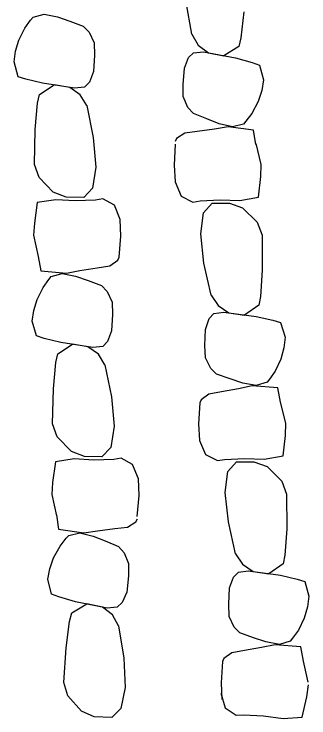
# Model space of a CAD drawing. Extents: x 588843 to 2552415, y 180129 to 269402.
# Drawn here: x 593591.97 to 593605.29, y 186381.23 to 186413.04 of the extents above; entities that cross this region are included whole.
import ezdxf

# ---------------------------------------------------------------- set-up
doc = ezdxf.new("R2010")
doc.units = 0
doc.layers.add('E_DRN_RipRap', color=7, linetype='Continuous')

msp = doc.modelspace()

# ---------------------------------------------------------------- linework, layer by layer
at = {"layer": 'E_DRN_RipRap'}
for p, q in [((593600.001, 186412.126), (593599.743, 186413.583)), ((593592.72, 186412.764), (593592.83, 186412.899)), ((593592.83, 186412.899), (593593.323, 186413.035)), ((593593.323, 186413.035), (593593.926, 186412.915)), ((593593.926, 186412.915), (593594.489, 186412.717)), ((593602.359, 186413.148), (593602.223, 186411.966)), ((593592.458, 186412.406), (593592.72, 186412.764)), ((593594.489, 186412.717), (593595.1, 186412.493)), ((593592.186, 186411.867), (593592.458, 186412.406)), ((593595.1, 186412.493), (593595.358, 186412.22)), ((593595.358, 186412.22), (593595.583, 186411.738)), ((593600.001, 186412.126), (593600.286, 186411.64)), ((593602.223, 186411.966), (593602.122, 186411.572)), ((593592.033, 186411.358), (593592.186, 186411.867)), ((593595.583, 186411.738), (593595.598, 186411.187)), ((593600.286, 186411.64), (593600.753, 186411.292)), ((593591.971, 186410.881), (593592.033, 186411.358)), ((593600.084, 186411.292), (593600.536, 186411.334)), ((593600.536, 186411.334), (593601.978, 186411.068)), ((593602.122, 186411.572), (593601.452, 186411.155)), ((593595.598, 186411.187), (593595.554, 186410.451)), ((593599.666, 186410.595), (593599.859, 186411.074)), ((593599.859, 186411.074), (593600.084, 186411.292)), ((593600.753, 186411.292), (593601.452, 186411.155)), ((593601.978, 186411.068), (593602.728, 186410.858)), ((593592.158, 186410.212), (593591.971, 186410.881)), ((593602.728, 186410.858), (593603.067, 186410.738)), ((593603.067, 186410.738), (593603.239, 186410.065)), ((593595.554, 186410.451), (593595.373, 186409.966)), ((593599.605, 186409.862), (593599.666, 186410.595)), ((593592.5, 186410.102), (593592.158, 186410.212)), ((593593.255, 186409.913), (593592.5, 186410.102)), ((593603.239, 186410.065), (593603.165, 186409.59)), ((593593.123, 186409.405), (593593.783, 186409.841)), ((593594.702, 186409.688), (593593.255, 186409.913)), ((593594.484, 186409.724), (593593.783, 186409.841)), ((593594.959, 186409.389), (593594.484, 186409.724)), ((593595.153, 186409.742), (593594.702, 186409.688)), ((593595.373, 186409.966), (593595.153, 186409.742)), ((593599.606, 186409.31), (593599.605, 186409.862)), ((593593.031, 186409.008), (593593.123, 186409.405)), ((593603.165, 186409.59), (593603, 186409.086)), ((593595.256, 186408.911), (593594.959, 186409.389)), ((593599.82, 186408.823), (593599.606, 186409.31)), ((593603, 186409.086), (593602.714, 186408.554)), ((593592.924, 186407.822), (593593.031, 186409.008)), ((593595.256, 186408.911), (593595.549, 186407.46)), ((593600.071, 186408.542), (593599.82, 186408.823)), ((593600.677, 186408.301), (593600.071, 186408.542)), ((593602.714, 186408.554), (593602.444, 186408.204)), ((593601.235, 186408.087), (593600.677, 186408.301)), ((593602.444, 186408.204), (593602.331, 186408.072)), ((593592.891, 186406.246), (593592.924, 186407.822)), ((593601.032, 186407.844), (593600.249, 186407.738)), ((593601.648, 186407.944), (593601.032, 186407.844)), ((593601.835, 186407.95), (593601.235, 186408.087)), ((593602.797, 186407.8), (593601.648, 186407.944)), ((593602.331, 186408.072), (593601.835, 186407.95)), ((593599.682, 186407.666), (593599.312, 186407.418)), ((593600.249, 186407.738), (593599.682, 186407.666)), ((593602.899, 186407.147), (593602.797, 186407.8)), ((593595.549, 186407.46), (593595.666, 186406.13)), ((593599.312, 186407.418), (593599.246, 186407.284)), ((593603.142, 186406.245), (593602.908, 186407.197)), ((593599.252, 186407.159), (593599.198, 186406.211)), ((593593.1, 186405.658), (593592.891, 186406.246)), ((593603.122, 186405.694), (593603.142, 186406.245)), ((593595.666, 186406.13), (593595.518, 186405.178)), ((593599.198, 186406.211), (593599.246, 186405.455)), ((593593.744, 186404.988), (593593.1, 186405.658)), ((593603.018, 186404.768), (593603.122, 186405.694)), ((593599.246, 186405.455), (593599.522, 186404.819)), ((593594.331, 186404.762), (593593.744, 186404.988)), ((593595.518, 186405.178), (593595.12, 186404.759)), ((593593.863, 186404.654), (593593.012, 186404.522)), ((593594.748, 186404.607), (593593.863, 186404.654)), ((593595.12, 186404.759), (593594.331, 186404.762)), ((593595.652, 186404.638), (593594.748, 186404.607)), ((593595.983, 186404.685), (593595.652, 186404.638)), ((593596.505, 186404.402), (593595.983, 186404.685)), ((593599.522, 186404.819), (593600.051, 186404.547)), ((593600.381, 186404.601), (593601.284, 186404.649)), ((593601.284, 186404.649), (593602.17, 186404.619)), ((593602.17, 186404.619), (593603.018, 186404.768)), ((593593.012, 186404.522), (593592.886, 186403.597)), ((593596.765, 186403.761), (593596.505, 186404.402)), ((593600.051, 186404.547), (593600.381, 186404.601)), ((593600.528, 186404.063), (593600.916, 186404.49)), ((593600.916, 186404.49), (593601.705, 186404.502)), ((593601.705, 186404.502), (593602.297, 186404.288)), ((593600.403, 186403.109), (593600.528, 186404.063)), ((593602.297, 186404.288), (593602.958, 186403.631)), ((593596.794, 186403.004), (593596.765, 186403.761)), ((593592.886, 186403.597), (593592.852, 186403.047)), ((593602.958, 186403.631), (593603.181, 186403.048)), ((593592.852, 186403.047), (593593.063, 186402.09)), ((593600.552, 186401.782), (593600.403, 186403.109)), ((593603.181, 186403.048), (593603.187, 186401.472)), ((593596.717, 186402.056), (593596.794, 186403.004)), ((593593.063, 186402.09), (593593.181, 186401.44)), ((593596.291, 186401.661), (593596.655, 186401.921)), ((593596.655, 186401.921), (593596.717, 186402.056)), ((593600.881, 186400.339), (593600.552, 186401.782)), ((593594.333, 186401.329), (593594.946, 186401.446)), ((593594.946, 186401.446), (593595.726, 186401.574)), ((593595.726, 186401.574), (593596.291, 186401.661)), ((593603.187, 186401.472), (593603.108, 186400.285)), ((593593.181, 186401.44), (593594.333, 186401.329)), ((593593.543, 186401.046), (593593.653, 186401.181)), ((593593.653, 186401.181), (593594.145, 186401.317)), ((593594.145, 186401.317), (593594.748, 186401.197)), ((593594.748, 186401.197), (593595.312, 186400.999)), ((593593.281, 186400.688), (593593.543, 186401.046)), ((593595.312, 186400.999), (593595.923, 186400.774)), ((593593.009, 186400.148), (593593.281, 186400.688)), ((593595.923, 186400.774), (593596.181, 186400.501)), ((593596.181, 186400.501), (593596.406, 186400.019)), ((593600.881, 186400.339), (593601.189, 186399.867)), ((593603.108, 186400.285), (593603.026, 186399.887)), ((593592.856, 186399.639), (593593.009, 186400.148)), ((593596.406, 186400.019), (593596.421, 186399.468)), ((593601.189, 186399.867), (593601.672, 186399.542)), ((593603.026, 186399.887), (593602.377, 186399.439)), ((593592.794, 186399.162), (593592.856, 186399.639)), ((593601.004, 186399.51), (593601.454, 186399.573)), ((593601.454, 186399.573), (593602.906, 186399.377)), ((593601.672, 186399.542), (593602.377, 186399.439)), ((593596.421, 186399.468), (593596.377, 186398.733)), ((593600.62, 186398.794), (593600.789, 186399.282)), ((593600.789, 186399.282), (593601.004, 186399.51)), ((593602.906, 186399.377), (593603.666, 186399.203)), ((593592.981, 186398.494), (593592.794, 186399.162)), ((593603.666, 186399.203), (593604.01, 186399.099)), ((593604.01, 186399.099), (593604.214, 186398.435)), ((593596.377, 186398.733), (593596.196, 186398.248)), ((593600.594, 186398.058), (593600.62, 186398.794)), ((593593.323, 186398.384), (593592.981, 186398.494)), ((593594.078, 186398.195), (593593.323, 186398.384)), ((593604.214, 186398.435), (593604.164, 186397.957)), ((593593.946, 186397.686), (593594.606, 186398.122)), ((593595.525, 186397.97), (593594.078, 186398.195)), ((593595.307, 186398.005), (593594.606, 186398.122)), ((593595.782, 186397.67), (593595.307, 186398.005)), ((593595.976, 186398.024), (593595.525, 186397.97)), ((593596.196, 186398.248), (593595.976, 186398.024)), ((593600.622, 186397.508), (593600.594, 186398.058)), ((593604.164, 186397.957), (593604.023, 186397.446)), ((593593.854, 186397.29), (593593.946, 186397.686)), ((593596.079, 186397.192), (593595.782, 186397.67)), ((593600.859, 186397.031), (593600.622, 186397.508)), ((593604.023, 186397.446), (593603.764, 186396.901)), ((593593.747, 186396.104), (593593.854, 186397.29)), ((593596.079, 186397.192), (593596.372, 186395.742)), ((593601.124, 186396.763), (593600.859, 186397.031)), ((593601.74, 186396.551), (593601.124, 186396.763)), ((593603.764, 186396.901), (593603.51, 186396.539)), ((593602.308, 186396.364), (593601.74, 186396.551)), ((593602.914, 186396.256), (593602.308, 186396.364)), ((593603.404, 186396.401), (593602.914, 186396.256)), ((593603.51, 186396.539), (593603.404, 186396.401)), ((593593.714, 186394.528), (593593.747, 186396.104)), ((593602.117, 186396.111), (593601.339, 186395.968)), ((593602.727, 186396.24), (593602.117, 186396.111)), ((593603.882, 186396.151), (593602.727, 186396.24)), ((593604.016, 186395.501), (593603.883, 186396.149)), ((593596.372, 186395.742), (593596.489, 186394.412)), ((593600.777, 186395.87), (593600.419, 186395.603)), ((593601.339, 186395.968), (593600.777, 186395.87)), ((593600.359, 186395.474), (593600.304, 186394.526)), ((593600.419, 186395.611), (593600.359, 186395.474)), ((593604.249, 186394.55), (593604.016, 186395.501)), ((593593.922, 186393.939), (593593.714, 186394.528)), ((593600.304, 186394.526), (593600.352, 186393.77)), ((593604.229, 186393.999), (593604.249, 186394.55)), ((593596.489, 186394.412), (593596.341, 186393.46)), ((593594.567, 186393.27), (593593.922, 186393.939)), ((593604.124, 186393.073), (593604.229, 186393.999)), ((593600.352, 186393.77), (593600.627, 186393.134)), ((593595.154, 186393.044), (593594.567, 186393.27)), ((593596.341, 186393.46), (593595.943, 186393.04)), ((593594.686, 186392.936), (593593.835, 186392.803)), ((593595.571, 186392.889), (593594.686, 186392.936)), ((593595.943, 186393.04), (593595.154, 186393.044)), ((593596.474, 186392.919), (593595.571, 186392.889)), ((593596.806, 186392.966), (593596.474, 186392.919)), ((593597.328, 186392.684), (593596.806, 186392.966)), ((593600.627, 186393.134), (593601.156, 186392.861)), ((593601.156, 186392.861), (593601.486, 186392.913)), ((593601.486, 186392.913), (593602.389, 186392.959)), ((593602.389, 186392.959), (593603.275, 186392.927)), ((593603.275, 186392.927), (593604.124, 186393.073)), ((593593.835, 186392.803), (593593.709, 186391.879)), ((593597.588, 186392.043), (593597.328, 186392.684)), ((593601.632, 186392.376), (593602.021, 186392.801)), ((593602.021, 186392.801), (593602.81, 186392.811)), ((593602.81, 186392.811), (593603.402, 186392.595)), ((593603.402, 186392.595), (593604.063, 186391.937)), ((593601.507, 186391.422), (593601.632, 186392.376)), ((593597.617, 186391.285), (593597.588, 186392.043)), ((593604.063, 186391.937), (593604.285, 186391.353)), ((593593.709, 186391.879), (593593.675, 186391.328)), ((593593.675, 186391.328), (593593.886, 186390.372)), ((593597.54, 186390.338), (593597.617, 186391.285)), ((593601.655, 186390.096), (593601.507, 186391.422)), ((593604.285, 186391.353), (593604.29, 186389.778)), ((593593.892, 186390.413), (593593.982, 186389.759)), ((593597.099, 186389.855), (593597.474, 186390.099)), ((593597.474, 186390.099), (593597.542, 186390.232)), ((593601.982, 186388.652), (593601.655, 186390.096)), ((593593.982, 186389.759), (593595.128, 186389.601)), ((593595.128, 186389.601), (593595.746, 186389.694)), ((593595.746, 186389.694), (593596.531, 186389.79)), ((593596.531, 186389.79), (593597.099, 186389.855)), ((593604.29, 186389.778), (593604.21, 186388.591)), ((593594.327, 186389.35), (593594.443, 186389.481)), ((593594.443, 186389.481), (593594.941, 186389.597)), ((593594.941, 186389.597), (593595.538, 186389.453)), ((593595.538, 186389.453), (593596.093, 186389.232)), ((593594.05, 186389.003), (593594.327, 186389.35)), ((593596.093, 186389.232), (593596.693, 186388.983)), ((593593.755, 186388.475), (593594.05, 186389.003)), ((593596.693, 186388.983), (593596.939, 186388.7)), ((593593.58, 186387.972), (593593.755, 186388.475)), ((593596.939, 186388.7), (593597.144, 186388.209)), ((593601.982, 186388.652), (593602.29, 186388.179)), ((593604.21, 186388.591), (593604.127, 186388.194)), ((593597.144, 186388.209), (593597.135, 186387.658)), ((593602.29, 186388.179), (593602.773, 186387.853)), ((593604.127, 186388.194), (593603.477, 186387.747)), ((593593.498, 186387.498), (593593.58, 186387.972)), ((593601.888, 186387.596), (593602.106, 186387.824)), ((593602.105, 186387.823), (593602.554, 186387.885)), ((593602.556, 186387.886), (593604.004, 186387.684)), ((593602.774, 186387.854), (593603.476, 186387.747)), ((593593.656, 186386.822), (593593.498, 186387.498)), ((593597.135, 186387.658), (593597.059, 186386.924)), ((593601.71, 186387.108), (593601.888, 186387.596)), ((593604.004, 186387.684), (593604.759, 186387.506)), ((593604.759, 186387.506), (593605.102, 186387.402)), ((593605.102, 186387.402), (593605.294, 186386.736)), ((593593.993, 186386.699), (593593.656, 186386.822)), ((593597.059, 186386.924), (593596.857, 186386.447)), ((593601.671, 186386.372), (593601.71, 186387.108)), ((593594.739, 186386.479), (593593.993, 186386.699)), ((593605.294, 186386.736), (593605.235, 186386.257)), ((593594.586, 186385.977), (593595.263, 186386.386)), ((593596.175, 186386.196), (593594.739, 186386.479)), ((593595.959, 186386.24), (593595.263, 186386.386)), ((593596.419, 186385.887), (593595.959, 186386.24)), ((593596.628, 186386.232), (593596.175, 186386.196)), ((593596.857, 186386.447), (593596.628, 186386.232)), ((593601.689, 186385.82), (593601.671, 186386.372)), ((593605.235, 186386.257), (593605.086, 186385.745)), ((593594.477, 186385.584), (593594.586, 186385.977)), ((593596.695, 186385.397), (593596.419, 186385.887)), ((593594.319, 186384.403), (593594.477, 186385.584)), ((593601.917, 186385.342), (593601.689, 186385.82)), ((593605.086, 186385.745), (593604.817, 186385.201)), ((593596.695, 186385.397), (593596.926, 186383.936)), ((593602.177, 186385.072), (593601.917, 186385.342)), ((593602.789, 186384.858), (593602.177, 186385.072)), ((593604.817, 186385.201), (593604.557, 186384.839)), ((593603.354, 186384.668), (593602.789, 186384.858)), ((593603.957, 186384.558), (593603.354, 186384.668)), ((593604.448, 186384.702), (593603.957, 186384.558)), ((593604.557, 186384.839), (593604.448, 186384.702)), ((593594.218, 186382.83), (593594.319, 186384.403)), ((593602.379, 186384.276), (593601.815, 186384.179)), ((593603.158, 186384.416), (593602.379, 186384.276)), ((593603.77, 186384.543), (593603.158, 186384.416)), ((593604.922, 186384.45), (593603.77, 186384.543)), ((593605.044, 186383.801), (593604.922, 186384.45)), ((593601.815, 186384.179), (593601.453, 186383.913)), ((593596.926, 186383.936), (593596.986, 186382.602)), ((593601.392, 186383.777), (593601.321, 186382.827)), ((593601.453, 186383.913), (593601.392, 186383.777)), ((593605.261, 186382.847), (593605.044, 186383.801)), ((593594.401, 186382.233), (593594.218, 186382.83)), ((593601.321, 186382.827), (593601.356, 186382.07)), ((593605.195, 186382.185), (593605.278, 186382.731)), ((593596.986, 186382.602), (593596.797, 186381.657)), ((593595.017, 186381.538), (593594.401, 186382.233)), ((593601.315, 186382.347), (593601.515, 186381.686)), ((593604.984, 186381.274), (593605.195, 186382.185)), ((593595.593, 186381.288), (593595.017, 186381.538)), ((593596.797, 186381.657), (593596.381, 186381.253)), ((593601.515, 186381.686), (593602.009, 186381.361)), ((593596.381, 186381.253), (593595.593, 186381.288)), ((593602.009, 186381.361), (593602.344, 186381.38)), ((593602.344, 186381.38), (593603.247, 186381.335)), ((593603.247, 186381.335), (593604.124, 186381.214)), ((593604.124, 186381.214), (593604.984, 186381.274))]:
    msp.add_line(p, q, dxfattribs=at)

doc.saveas('drawing.dxf')
